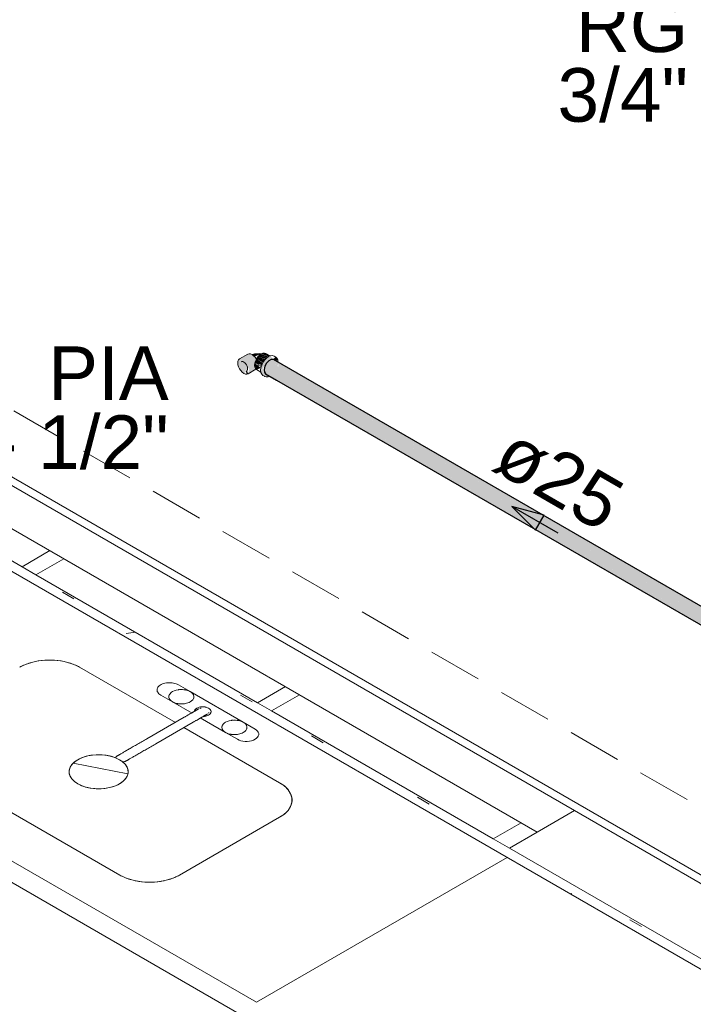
# Model space of a CAD drawing. Header units: millimetres. Extents: x 567 to 934, y -1 to 364.
# Tile 660 of 1056: x 799.06 to 801.57, y 65.83 to 69.51. Entities that reach past the tile are written whole.
import ezdxf

# ---------------------------------------------------------------- set-up
doc = ezdxf.new("R2010")
doc.units = ezdxf.units.MM
doc.header["$MEASUREMENT"] = 0
doc.linetypes.add('JIS_02_2.0', pattern=[0.3, 0.2, -0.1])
doc.linetypes.add('NULL', pattern=[0])
for name, color, linetype, lineweight in [('A-ANNO-SYMB', 7, 'Continuous', 9), ('A-GLAZ', 7, 'Continuous', 13), ('A-GLAZ-SILL', 7, 'Continuous', 13), ('A-WALL', 7, 'Continuous', 25), ('AF-Condutos', 140, 'Continuous', 25), ('AF-Peça de utilização', 152, 'Continuous', 18), ('AF-Sentido conduto', 140, 'Continuous', 30), ('AF-Textos conduto', 7, 'Continuous', 9), ('Cuba', 7, 'Continuous', 13), ('DI-Área do detalhe', 10, 'JIS_02_2.0', 0), ('Peças hidrossanitárias', 7, 'Continuous', 13), ('Textos', 7, 'Continuous', 9)]:
    doc.layers.add(name, color=color, linetype=linetype, lineweight=lineweight)
doc.styles.add('Arial', font='arial.ttf')

msp = doc.modelspace()

# ---------------------------------------------------------------- hatches: boundary and pattern name
at = {"layer": 'AF-Condutos', "linetype": 'Continuous'}
for points in [[(799.9807, 68.2236), (799.9747, 68.2124), (801.9465, 67.0739)], [(799.9889, 68.2325), (799.9807, 68.2236), (801.9526, 67.0851)], [(801.9472, 67.0882), (799.9807, 68.2236), (801.94, 67.0777)], [(800.0062, 68.2383), (799.9889, 68.2325), (800.0219, 68.2135), (800.0242, 68.2225), (801.9698, 67.0993)], [(801.9539, 67.0981), (799.9889, 68.2325), (801.9464, 67.0887)], [(801.966, 67.1067), (800.0062, 68.2383), (801.961, 67.1044)], [(801.9611, 67.1043), (800.023, 68.2232), (801.954, 67.098)], [(801.9608, 67.0941), (800.0242, 68.2225), (800.0255, 68.2114)], [(799.9773, 68.1847), (801.9492, 67.0462), (800.0319, 68.1569), (801.9447, 67.0526), (800.0651, 68.1466), (801.9438, 67.0624), (799.9747, 68.2124), (799.9728, 68.1911)], [(801.9361, 67.0669), (801.941, 67.0771), (799.9747, 68.2124)], [(801.9357, 67.054), (801.9361, 67.0576), (800.0319, 68.1569)], [(801.935, 67.0583), (801.937, 67.0663), (800.0651, 68.1466)]]:
    msp.add_hatch(color=151, dxfattribs=at).paths.add_polyline_path(points)
at = {"layer": 'AF-Peça de utilização', "linetype": 'Continuous'}
for points in [[(799.9164, 68.2014), (799.9119, 68.1845), (799.9408, 68.2025), (799.9487, 68.2108), (799.9465, 68.232), (799.9327, 68.2521), (799.9155, 68.2594), (799.8762, 68.2368), (799.8739, 68.2182), (799.8845, 68.1962), (799.9017, 68.1836), (799.8994, 68.1947), (799.9093, 68.2004), (799.9079, 68.2134)], [(799.9616, 68.259), (799.9279, 68.2565), (799.9358, 68.2489)], [(799.9839, 68.2453), (799.9878, 68.2482), (799.9608, 68.2586), (799.9545, 68.254)], [(799.9672, 68.2613), (799.9616, 68.259), (799.9889, 68.2488)], [(799.9934, 68.2506), (799.9782, 68.2603), (799.9672, 68.2613), (799.9889, 68.2488)], [(799.9438, 68.1999), (799.9597, 68.2068), (799.9371, 68.2238), (799.9362, 68.216)], [(799.9371, 68.2238), (799.963, 68.2173), (799.9666, 68.2249), (799.9441, 68.2399)], [(799.9724, 68.2339), (799.9485, 68.2477), (799.9434, 68.2403), (799.9673, 68.2265)], [(799.9781, 68.2403), (799.9545, 68.254), (799.9485, 68.2477)], [(799.9764, 68.2397), (799.9485, 68.2477), (799.9722, 68.2341)], [(799.9823, 68.2448), (799.9545, 68.254), (799.9775, 68.2407)], [(799.9864, 68.1738), (799.992, 68.1762), (799.9789, 68.1838), (799.9656, 68.2034), (799.9833, 68.2293), (800.0048, 68.2382), (799.9958, 68.2517), (799.9734, 68.2354), (799.9627, 68.2167), (799.9587, 68.1974), (799.9673, 68.1784)], [(800.0225, 68.2363), (800.0149, 68.2471), (800.0054, 68.2387), (800.0161, 68.2325)], [(799.9078, 68.1971), (799.9028, 68.1944), (799.9072, 68.1831), (799.9119, 68.1845)], [(799.9513, 68.2156), (799.9598, 68.2107), (799.9624, 68.2161)]]:
    msp.add_hatch(color=161, dxfattribs=at).paths.add_polyline_path(points)

# ---------------------------------------------------------------- linework, layer by layer
at = {"layer": 'A-ANNO-SYMB', "color": 8, "linetype": 'Continuous', "lineweight": 5}
msp.add_line((802.2767, 65.9248), (796.4075, 69.3134), dxfattribs=at)
at = {"layer": 'A-GLAZ', "color": 8, "lineweight": 5}
for p, q in [((801.1296, 66.5547), (797.5442, 68.6247)), ((797.4057, 68.5447), (800.991, 66.4747)), ((799.1724, 67.5247), (799.0684, 67.4647)), ((799.1204, 67.4347), (799.2243, 67.4947)), ((799.0684, 67.4647), (799.1204, 67.4347)), ((800.0514, 67.0172), (799.9475, 66.9572)), ((799.9994, 66.9272), (800.1033, 66.9872)), ((799.9475, 66.9572), (799.9994, 66.9272)), ((800.991, 66.4747), (801.1296, 66.5547)), ((800.8265, 66.4497), (800.9304, 66.5097)), ((800.991, 66.4747), (800.8871, 66.4147)), ((800.8871, 66.4147), (800.8265, 66.4497))]:
    msp.add_line(p, q, dxfattribs=at)
at = {"layer": 'A-GLAZ-SILL', "color": 8, "lineweight": 5}
for p, q in [((799.0684, 67.4647), (798.2414, 67.9422)), ((799.9475, 66.9572), (799.1204, 67.4347)), ((800.8265, 66.4497), (799.9994, 66.9272))]:
    msp.add_line(p, q, dxfattribs=at)
at = {"layer": 'A-WALL', "color": 8, "lineweight": 5}
for p, q in [((802.7637, 65.6113), (801.1296, 66.5547)), ((800.8871, 66.4147), (801.9864, 65.7801))]:
    msp.add_line(p, q, dxfattribs=at)
at = {"layer": 'AF-Condutos'}
for p, q in [((799.9807, 68.2236), (799.9747, 68.2124)), ((799.9889, 68.2325), (799.9807, 68.2236)), ((799.9979, 68.2377), (799.9889, 68.2325)), ((800.0062, 68.2383), (799.9979, 68.2377)), ((801.966, 67.1067), (800.0062, 68.2383)), ((799.9747, 68.2124), (799.9719, 68.2009)), ((799.9719, 68.2009), (799.9728, 68.1911)), ((799.9728, 68.1911), (799.9773, 68.1847)), ((799.9773, 68.1847), (799.992, 68.1762)), ((799.992, 68.1762), (799.9948, 68.1746)), ((799.9948, 68.1746), (800.0181, 68.1611)), ((800.0181, 68.1611), (801.9492, 67.0462))]:
    msp.add_line(p, q, dxfattribs=at)
at = {"layer": 'AF-Peça de utilização'}
for p, q in [((799.9108, 68.258), (799.8798, 68.2401)), ((799.9155, 68.2594), (799.9108, 68.258)), ((799.9209, 68.2589), (799.9155, 68.2594)), ((799.9268, 68.2564), (799.9209, 68.2589)), ((799.9272, 68.2562), (799.9268, 68.2564)), ((799.9327, 68.2521), (799.9272, 68.2562)), ((799.9279, 68.2565), (799.9273, 68.2562)), ((799.9355, 68.2587), (799.9279, 68.2565)), ((799.944, 68.2594), (799.9355, 68.2587)), ((799.9539, 68.2599), (799.944, 68.2594)), ((799.9613, 68.259), (799.9539, 68.2599)), ((799.9608, 68.2586), (799.9545, 68.254)), ((799.9616, 68.259), (799.9608, 68.2586)), ((799.9616, 68.259), (799.9613, 68.259)), ((799.9672, 68.2613), (799.9616, 68.259)), ((799.9731, 68.2619), (799.9672, 68.2613)), ((799.9782, 68.2603), (799.9731, 68.2619)), ((799.9943, 68.251), (799.9782, 68.2603)), ((799.8739, 68.2318), (799.8731, 68.2254)), ((799.8731, 68.2254), (799.8739, 68.2182)), ((799.8762, 68.2368), (799.8739, 68.2318)), ((799.8798, 68.2401), (799.8762, 68.2368)), ((799.886, 68.2294), (799.8889, 68.2303)), ((799.8889, 68.2303), (799.8922, 68.23)), ((799.8922, 68.23), (799.8958, 68.2284)), ((799.8958, 68.2284), (799.8994, 68.2258)), ((799.8994, 68.2258), (799.9028, 68.2223)), ((799.9028, 68.2223), (799.9057, 68.218)), ((799.9382, 68.2463), (799.9327, 68.2521)), ((799.9371, 68.2238), (799.9362, 68.216)), ((799.9395, 68.2321), (799.9371, 68.2238)), ((799.9429, 68.2395), (799.9382, 68.2463)), ((799.943, 68.2393), (799.9395, 68.2321)), ((799.943, 68.2393), (799.9429, 68.2395)), ((799.9434, 68.2403), (799.943, 68.2393)), ((799.9485, 68.2477), (799.9434, 68.2403)), ((799.9487, 68.2243), (799.9465, 68.232)), ((799.9545, 68.254), (799.9485, 68.2477)), ((799.9495, 68.2171), (799.9487, 68.2243)), ((799.9673, 68.2265), (799.9627, 68.2167)), ((799.9734, 68.2354), (799.9673, 68.2265)), ((799.9805, 68.2429), (799.9734, 68.2354)), ((799.9882, 68.2484), (799.9805, 68.2429)), ((799.9943, 68.251), (799.9882, 68.2484)), ((799.9958, 68.2517), (799.9943, 68.251)), ((800.0029, 68.2524), (799.9958, 68.2517)), ((800.009, 68.2505), (800.0029, 68.2524)), ((800.0149, 68.2471), (800.009, 68.2505)), ((800.0195, 68.2428), (800.0149, 68.2471)), ((800.0225, 68.2363), (800.0195, 68.2428)), ((800.0235, 68.2283), (800.0225, 68.2363)), ((799.8739, 68.2182), (799.8762, 68.2106)), ((799.8762, 68.2106), (799.8798, 68.2031)), ((799.8798, 68.2031), (799.8845, 68.1962)), ((799.8845, 68.1962), (799.89, 68.1904)), ((799.89, 68.1904), (799.8958, 68.1861)), ((799.8958, 68.1861), (799.9017, 68.1836)), ((799.9017, 68.1836), (799.9072, 68.1831)), ((799.9057, 68.218), (799.9079, 68.2134)), ((799.9079, 68.1973), (799.9057, 68.1953)), ((799.9072, 68.1831), (799.9119, 68.1845)), ((799.9079, 68.2134), (799.9093, 68.2087)), ((799.9093, 68.2004), (799.9079, 68.1973)), ((799.9093, 68.2087), (799.9098, 68.2043)), ((799.9098, 68.2043), (799.9093, 68.2004)), ((799.9119, 68.1845), (799.9407, 68.2012)), ((799.9362, 68.216), (799.9371, 68.2091)), ((799.9371, 68.2091), (799.9395, 68.2037)), ((799.9395, 68.2037), (799.9417, 68.2017)), ((799.9407, 68.2012), (799.9417, 68.2017)), ((799.9417, 68.2017), (799.9419, 68.2015)), ((799.9419, 68.2015), (799.9434, 68.2001)), ((799.9434, 68.2001), (799.9595, 68.1908)), ((799.9465, 68.2058), (799.9487, 68.2108)), ((799.9487, 68.2108), (799.9495, 68.2171)), ((799.9597, 68.2068), (799.9587, 68.1974)), ((799.9587, 68.1974), (799.9595, 68.1908)), ((799.9595, 68.1908), (799.9597, 68.1892)), ((799.9627, 68.2167), (799.9597, 68.2068)), ((799.9597, 68.1892), (799.9627, 68.1827)), ((799.9627, 68.1827), (799.9673, 68.1784)), ((799.9673, 68.1784), (799.9732, 68.175)), ((799.9732, 68.175), (799.9744, 68.1746)), ((799.9744, 68.1746), (799.9793, 68.1731)), ((799.9793, 68.1731), (799.9851, 68.1737)), ((799.9851, 68.1737), (799.9864, 68.1738)), ((799.9864, 68.1738), (799.992, 68.1762))]:
    msp.add_line(p, q, dxfattribs=at)
at = {"layer": 'AF-Sentido conduto'}
for p, q in [((800.8958, 67.6897), (800.9841, 67.6013)), ((801.0165, 67.6574), (800.8958, 67.6897)), ((800.9841, 67.6013), (801.0165, 67.6574))]:
    msp.add_line(p, q, dxfattribs=at)
msp.add_lwpolyline([(801.069, 67.5897), (800.8958, 67.6897)], dxfattribs=at)
at = {"layer": 'Cuba', "color": 8, "lineweight": 5}
for points in [[(799.1047, 67.1079), (799.0992, 67.1063), (799.0938, 67.1047), (799.0885, 67.1029), (799.0834, 67.1009), (799.0784, 67.0989), (799.0735, 67.0968), (799.0688, 67.0945), (799.0642, 67.0922), (799.0598, 67.0897)], [(799.2256, 67.111), (799.2139, 67.1131), (799.202, 67.1148), (799.1899, 67.1158), (799.1777, 67.1164), (799.1654, 67.1164), (799.1532, 67.1158), (799.1411, 67.1148), (799.1292, 67.1131), (799.1176, 67.111)], [(799.2833, 67.0897), (799.2789, 67.0922), (799.2744, 67.0945), (799.2696, 67.0968), (799.2648, 67.0989), (799.2597, 67.1009), (799.2546, 67.1029), (799.2493, 67.1047), (799.2439, 67.1063), (799.2384, 67.1079)], [(799.4183, 66.7515), (799.4027, 66.7569), (799.3857, 66.7607), (799.3679, 66.7629), (799.3497, 66.7633), (799.3316, 66.762), (799.3142, 66.759), (799.2978, 66.7544), (799.283, 66.7483), (799.2701, 66.7409), (799.2595, 66.7323), (799.2515, 66.7229), (799.2464, 66.7128), (799.2441, 66.7024), (799.2448, 66.6919), (799.2486, 66.6816), (799.2552, 66.6718), (799.2645, 66.6628), (799.2763, 66.6547)], [(799.4322, 66.7447), (799.4175, 66.7519), (799.4008, 66.7574), (799.3828, 66.7612), (799.3638, 66.7631), (799.3446, 66.7631), (799.3257, 66.7612), (799.3076, 66.7574), (799.291, 66.7519), (799.2763, 66.7447), (799.2639, 66.7362), (799.2543, 66.7266), (799.2478, 66.7162), (799.2444, 66.7053), (799.2444, 66.6942), (799.2478, 66.6833), (799.2543, 66.6728), (799.2639, 66.6632), (799.2763, 66.6547)], [(799.2763, 66.6547), (799.291, 66.6476), (799.3076, 66.6421), (799.3257, 66.6383), (799.3446, 66.6363), (799.3638, 66.6363), (799.3828, 66.6383), (799.4008, 66.6421), (799.4175, 66.6476), (799.4322, 66.6547), (799.4445, 66.6632), (799.4541, 66.6728), (799.4607, 66.6833), (799.464, 66.6942), (799.464, 66.7053), (799.4607, 66.7162), (799.4541, 66.7266), (799.4445, 66.7362), (799.4322, 66.7447)], [(799.2763, 66.6547), (799.2902, 66.6479), (799.3058, 66.6426), (799.3228, 66.6387), (799.3406, 66.6366), (799.3588, 66.6361), (799.3769, 66.6374), (799.3943, 66.6404), (799.4107, 66.6451), (799.4255, 66.6512), (799.4384, 66.6586), (799.4489, 66.6672), (799.4569, 66.6766), (799.4621, 66.6867), (799.4644, 66.6971), (799.4636, 66.7076), (799.4599, 66.7179), (799.4532, 66.7277), (799.4439, 66.7367)], [(800.0612, 66.6329), (800.0585, 66.6361), (800.0556, 66.6392), (800.0525, 66.6422), (800.0492, 66.6452), (800.0456, 66.6481), (800.0419, 66.6509), (800.038, 66.6536), (800.034, 66.6563), (800.0297, 66.6588)], [(800.0665, 66.5631), (800.0703, 66.5698), (800.0731, 66.5767), (800.075, 66.5837), (800.0759, 66.5907), (800.0759, 66.5978), (800.075, 66.6048), (800.0731, 66.6118), (800.0703, 66.6187), (800.0665, 66.6254)], [(800.0297, 66.5297), (800.034, 66.5323), (800.038, 66.5349), (800.0419, 66.5376), (800.0456, 66.5405), (800.0492, 66.5434), (800.0525, 66.5463), (800.0556, 66.5494), (800.0585, 66.5525), (800.0612, 66.5557)], [(799.433, 66.3143), (799.4374, 66.3118), (799.442, 66.3095), (799.4467, 66.3072), (799.4516, 66.3051), (799.4566, 66.3031), (799.4617, 66.3011), (799.467, 66.2993), (799.4724, 66.2977), (799.4779, 66.2961)], [(799.6116, 66.2961), (799.6171, 66.2977), (799.6225, 66.2993), (799.6278, 66.3011), (799.6329, 66.3031), (799.638, 66.3051), (799.6428, 66.3072), (799.6476, 66.3095), (799.6521, 66.3118), (799.6565, 66.3143)], [(799.4908, 66.293), (799.5024, 66.2909), (799.5143, 66.2892), (799.5264, 66.2882), (799.5386, 66.2876), (799.5509, 66.2876), (799.5631, 66.2882), (799.5752, 66.2892), (799.5871, 66.2909), (799.5987, 66.293)]]:
    msp.add_lwpolyline(points, dxfattribs=at)
at = {"layer": 'DI-Área do detalhe'}
msp.add_lwpolyline([(799.1077, 63.5005), (792.2786, 67.4433), (796.1804, 69.696), (803.0095, 65.7532), (799.1077, 63.5005)], dxfattribs=at)
at = {"layer": 'Peças hidrossanitárias', "color": 8, "lineweight": 5}
for p, q in [((801.9517, 65.7601), (797.5875, 68.2797)), ((796.5829, 67.6997), (801.0516, 65.1197)), ((799.2833, 67.0897), (799.6405, 66.8836)), ((799.9431, 65.8397), (797.8647, 67.0397)), ((799.696, 66.9986), (799.652, 67.024)), ((799.586, 66.9859), (799.63, 66.9605)), ((799.8939, 66.8843), (799.696, 66.9986)), ((799.63, 66.9605), (799.7031, 66.9183)), ((799.674, 66.9034), (799.5344, 66.8228)), ((799.7328, 66.9012), (799.8279, 66.8462)), ((799.5674, 66.8038), (799.707, 66.8843)), ((799.6726, 66.865), (800.0297, 66.6588)), ((799.9379, 66.8589), (799.8939, 66.8843)), ((799.8279, 66.8462), (799.8719, 66.8208)), ((799.433, 66.3143), (798.6866, 66.7452)), ((800.0297, 66.5297), (799.6565, 66.3143)), ((800.8784, 66.3797), (799.9431, 65.8397))]:
    msp.add_line(p, q, dxfattribs=at)
at = {"layer": 'Peças hidrossanitárias', "color": 8, "linetype": 'Continuous', "lineweight": 5}
for p, q in [((799.2624, 67.3443), (799.2189, 67.3695)), ((799.4568, 67.2151), (799.4915, 67.2205)), ((799.9275, 66.9603), (799.884, 66.9855)), ((800.1915, 66.8079), (800.1479, 66.8331)), ((799.2587, 66.7314), (799.4627, 66.6921)), ((800.5874, 66.5793), (800.5439, 66.6045)), ((801.1133, 66.2442), (801.1196, 66.2451)), ((801.3793, 66.1221), (801.3358, 66.1473))]:
    msp.add_line(p, q, dxfattribs=at)
at = {"layer": 'Peças hidrossanitárias', "color": 8, "lineweight": 5}
for points in [[(799.2833, 67.0897), (799.2732, 67.0951), (799.2622, 67.1), (799.2506, 67.1042), (799.2384, 67.1079), (799.2256, 67.111), (799.2125, 67.1134), (799.199, 67.1151), (799.1853, 67.1161), (799.1716, 67.1165), (799.1578, 67.1161), (799.1441, 67.1151), (799.1306, 67.1134), (799.1175, 67.111), (799.1048, 67.1079), (799.0925, 67.1042), (799.0809, 67.1), (799.0699, 67.0951), (799.0598, 67.0897)], [(799.652, 67.024), (799.6479, 67.0261), (799.6435, 67.0279), (799.6387, 67.0294), (799.6337, 67.0306), (799.6284, 67.0314), (799.623, 67.0318), (799.6176, 67.0319), (799.6122, 67.0316), (799.6069, 67.031), (799.6017, 67.03), (799.5968, 67.0287), (799.5922, 67.0271), (799.588, 67.0251), (799.5841, 67.0229), (799.5807, 67.0204), (799.5779, 67.0178), (799.5756, 67.0149), (799.5739, 67.012), (799.5728, 67.0089), (799.5723, 67.0058), (799.5725, 67.0026), (799.5733, 66.9995), (799.5747, 66.9965), (799.5767, 66.9936), (799.5793, 66.9908), (799.5824, 66.9883), (799.586, 66.9859)], [(799.63, 66.9986), (799.6264, 66.9963), (799.6233, 66.9937), (799.6207, 66.991), (799.6187, 66.9881), (799.6173, 66.985), (799.6165, 66.9819), (799.6163, 66.9788), (799.6168, 66.9757), (799.6179, 66.9726), (799.6196, 66.9696), (799.6219, 66.9668), (799.6247, 66.9641), (799.6281, 66.9617), (799.6319, 66.9595), (799.6362, 66.9575), (799.6408, 66.9559), (799.6457, 66.9545), (799.6509, 66.9536), (799.6562, 66.9529), (799.6616, 66.9527), (799.667, 66.9527), (799.6724, 66.9532), (799.6776, 66.954), (799.6827, 66.9552), (799.6875, 66.9567), (799.6919, 66.9584), (799.696, 66.9605)], [(799.6179, 66.9866), (799.6177, 66.9862), (799.6176, 66.9858), (799.6174, 66.9855), (799.6173, 66.9851), (799.6172, 66.9847), (799.617, 66.9844), (799.6169, 66.984), (799.6168, 66.9836), (799.6167, 66.9832)], [(799.6172, 66.9744), (799.6174, 66.9738), (799.6176, 66.9733), (799.6178, 66.9727), (799.6181, 66.9722), (799.6184, 66.9717), (799.6187, 66.9711), (799.619, 66.9706), (799.6193, 66.97), (799.6197, 66.9695)], [(799.696, 66.9605), (799.7012, 66.9641), (799.7053, 66.9682), (799.708, 66.9726), (799.7095, 66.9772), (799.7095, 66.9819), (799.708, 66.9866), (799.7053, 66.991), (799.7012, 66.995), (799.696, 66.9986), (799.6897, 67.0017), (799.6827, 67.004), (799.675, 67.0056), (799.667, 67.0064), (799.6589, 67.0064), (799.6509, 67.0056), (799.6432, 67.004), (799.6362, 67.0017), (799.63, 66.9986)], [(799.6566, 67.0063), (799.656, 67.0062), (799.6553, 67.0062), (799.6547, 67.0061), (799.6541, 67.006), (799.6534, 67.006), (799.6528, 67.0059), (799.6522, 67.0058), (799.6515, 67.0057), (799.6509, 67.0056)], [(799.6804, 67.0046), (799.6795, 67.0048), (799.6786, 67.005), (799.6776, 67.0052), (799.6767, 67.0053), (799.6758, 67.0055), (799.6748, 67.0056), (799.6739, 67.0058), (799.6729, 67.0059), (799.6719, 67.006)], [(799.696, 66.9986), (799.6956, 66.9988), (799.6952, 66.999), (799.6949, 66.9992), (799.6945, 66.9994), (799.6941, 66.9996), (799.6937, 66.9998), (799.6934, 67), (799.693, 67.0002), (799.6926, 67.0004)], [(799.699, 66.9967), (799.6987, 66.9969), (799.6984, 66.9971), (799.698, 66.9973), (799.6977, 66.9976), (799.6974, 66.9978), (799.697, 66.998), (799.6967, 66.9982), (799.6963, 66.9984), (799.696, 66.9986)], [(799.7088, 66.9848), (799.7086, 66.9853), (799.7083, 66.9859), (799.7081, 66.9864), (799.7078, 66.987), (799.7076, 66.9875), (799.7073, 66.9881), (799.7069, 66.9886), (799.7066, 66.9891), (799.7062, 66.9896)], [(799.708, 66.9726), (799.7082, 66.973), (799.7084, 66.9733), (799.7085, 66.9737), (799.7086, 66.9741), (799.7088, 66.9744), (799.7089, 66.9748), (799.709, 66.9752), (799.7091, 66.9756), (799.7092, 66.9759)], [(799.6269, 66.9625), (799.6272, 66.9623), (799.6276, 66.962), (799.6279, 66.9618), (799.6282, 66.9616), (799.6286, 66.9614), (799.6289, 66.9612), (799.6293, 66.961), (799.6296, 66.9607), (799.63, 66.9605)], [(799.63, 66.9605), (799.6303, 66.9603), (799.6307, 66.9601), (799.6311, 66.9599), (799.6314, 66.9597), (799.6318, 66.9595), (799.6322, 66.9593), (799.6326, 66.9591), (799.633, 66.9589), (799.6334, 66.9588)], [(799.6455, 66.9546), (799.6464, 66.9544), (799.6474, 66.9542), (799.6483, 66.954), (799.6492, 66.9538), (799.6502, 66.9537), (799.6511, 66.9535), (799.6521, 66.9534), (799.653, 66.9533), (799.654, 66.9531)], [(799.6693, 66.9529), (799.6699, 66.9529), (799.6706, 66.953), (799.6712, 66.9531), (799.6719, 66.9531), (799.6725, 66.9532), (799.6731, 66.9533), (799.6738, 66.9534), (799.6744, 66.9535), (799.675, 66.9536)], [(799.7262, 66.9335), (799.7262, 66.9335), (799.726, 66.9334), (799.7258, 66.9333), (799.7255, 66.9332), (799.7252, 66.9329), (799.7247, 66.9327), (799.7242, 66.9324), (799.7236, 66.932), (799.7229, 66.9316), (799.7221, 66.9312), (799.7212, 66.9307), (799.7203, 66.9301), (799.7193, 66.9296), (799.7182, 66.9289), (799.7171, 66.9283), (799.7159, 66.9276), (799.7146, 66.9268), (799.7132, 66.9261), (799.7118, 66.9252), (799.7104, 66.9244), (799.7088, 66.9235), (799.7073, 66.9226), (799.7056, 66.9217), (799.7039, 66.9207), (799.7022, 66.9197), (799.7004, 66.9187), (799.6986, 66.9176), (799.6967, 66.9165), (799.6948, 66.9154), (799.6929, 66.9143), (799.6909, 66.9132), (799.6889, 66.912), (799.6869, 66.9109), (799.6849, 66.9097), (799.6828, 66.9085), (799.6808, 66.9073), (799.6787, 66.9061), (799.6766, 66.9049), (799.6745, 66.9037), (799.674, 66.9034)], [(799.7207, 66.9367), (799.7189, 66.9356), (799.7173, 66.9344), (799.7159, 66.9331), (799.7146, 66.9318), (799.7136, 66.9304), (799.7128, 66.9289), (799.7122, 66.9274), (799.7118, 66.9259), (799.7116, 66.9244)], [(799.7647, 66.9113), (799.7682, 66.9137), (799.7709, 66.9164), (799.7728, 66.9194), (799.7737, 66.9225), (799.7737, 66.9256), (799.7728, 66.9287), (799.7709, 66.9316), (799.7682, 66.9343), (799.7647, 66.9367), (799.7605, 66.9387), (799.7559, 66.9403), (799.7508, 66.9414), (799.7454, 66.9419), (799.74, 66.9419), (799.7347, 66.9414), (799.7296, 66.9403), (799.7249, 66.9387), (799.7207, 66.9367)], [(799.7279, 66.9344), (799.7275, 66.9342), (799.7271, 66.934), (799.7268, 66.9338), (799.7264, 66.9336), (799.726, 66.9334), (799.7257, 66.9332), (799.7253, 66.933), (799.725, 66.9328), (799.7247, 66.9326)], [(799.7367, 66.937), (799.7362, 66.937), (799.7357, 66.9369), (799.7353, 66.9368), (799.7348, 66.9367), (799.7343, 66.9366), (799.7339, 66.9365), (799.7334, 66.9364), (799.733, 66.9363), (799.7325, 66.9361)], [(799.7385, 66.9418), (799.7381, 66.9418), (799.7376, 66.9417), (799.7372, 66.9417), (799.7368, 66.9416), (799.7363, 66.9416), (799.7359, 66.9415), (799.7355, 66.9415), (799.7351, 66.9414), (799.7347, 66.9414)], [(799.7543, 66.9407), (799.7538, 66.9408), (799.7532, 66.9409), (799.7526, 66.941), (799.7521, 66.9411), (799.7515, 66.9413), (799.7509, 66.9413), (799.7503, 66.9414), (799.7497, 66.9415), (799.7491, 66.9416)], [(799.7667, 66.9354), (799.7663, 66.9357), (799.7659, 66.936), (799.7654, 66.9363), (799.7649, 66.9366), (799.7645, 66.9369), (799.764, 66.9371), (799.7635, 66.9374), (799.763, 66.9376), (799.7624, 66.9379)], [(799.707, 66.8843), (799.7091, 66.8855), (799.7111, 66.8867), (799.7132, 66.8879), (799.7153, 66.8891), (799.7173, 66.8903), (799.7194, 66.8915), (799.7214, 66.8927), (799.7234, 66.8938), (799.7254, 66.895), (799.7273, 66.8961), (799.7292, 66.8972), (799.7311, 66.8983), (799.7329, 66.8993), (799.7347, 66.9004), (799.7365, 66.9014), (799.7382, 66.9023), (799.7398, 66.9033), (799.7414, 66.9042), (799.743, 66.9051), (799.7444, 66.906), (799.7459, 66.9068), (799.7472, 66.9076), (799.7485, 66.9083), (799.7498, 66.909), (799.7509, 66.9097), (799.752, 66.9103), (799.753, 66.9109), (799.754, 66.9115), (799.7549, 66.912), (799.7557, 66.9124), (799.7564, 66.9129), (799.757, 66.9132), (799.7576, 66.9136), (799.758, 66.9138), (799.7584, 66.9141), (799.7588, 66.9142), (799.759, 66.9144), (799.7591, 66.9145), (799.7592, 66.9145), (799.7592, 66.9145)], [(799.7127, 66.9287), (799.7125, 66.9284), (799.7124, 66.9282), (799.7123, 66.9279), (799.7123, 66.9277), (799.7122, 66.9274), (799.7121, 66.9272), (799.712, 66.927), (799.7119, 66.9267), (799.7119, 66.9265)], [(799.7438, 66.9061), (799.7464, 66.9062), (799.749, 66.9064), (799.7515, 66.9068), (799.7539, 66.9073), (799.7563, 66.9079), (799.7586, 66.9086), (799.7608, 66.9094), (799.7628, 66.9103), (799.7647, 66.9113)], [(799.7469, 66.9062), (799.7474, 66.9063), (799.7478, 66.9063), (799.7482, 66.9063), (799.7486, 66.9064), (799.7491, 66.9064), (799.7495, 66.9065), (799.7499, 66.9065), (799.7503, 66.9066), (799.7508, 66.9067)], [(799.7575, 66.9136), (799.7579, 66.9138), (799.7583, 66.914), (799.7587, 66.9142), (799.759, 66.9144), (799.7594, 66.9146), (799.7597, 66.9148), (799.7601, 66.915), (799.7604, 66.9152), (799.7607, 66.9155)], [(799.7637, 66.9181), (799.7639, 66.9184), (799.7641, 66.9187), (799.7643, 66.9189), (799.7645, 66.9192), (799.7647, 66.9195), (799.7648, 66.9197), (799.765, 66.92), (799.7651, 66.9203), (799.7652, 66.9205)], [(799.7728, 66.9287), (799.7726, 66.9289), (799.7725, 66.9291), (799.7724, 66.9294), (799.7723, 66.9296), (799.7721, 66.9298), (799.772, 66.9301), (799.7719, 66.9303), (799.7717, 66.9305), (799.7716, 66.9307)], [(799.7728, 66.9194), (799.7729, 66.9196), (799.773, 66.9199), (799.7731, 66.9201), (799.7732, 66.9203), (799.7732, 66.9206), (799.7733, 66.9208), (799.7734, 66.9211), (799.7735, 66.9213), (799.7735, 66.9216)], [(799.8279, 66.8843), (799.8243, 66.882), (799.8212, 66.8794), (799.8186, 66.8767), (799.8166, 66.8738), (799.8152, 66.8707), (799.8145, 66.8676), (799.8143, 66.8645), (799.8148, 66.8614), (799.8159, 66.8583), (799.8176, 66.8553), (799.8199, 66.8525), (799.8227, 66.8498), (799.8261, 66.8474), (799.8299, 66.8452), (799.8342, 66.8432), (799.8388, 66.8416), (799.8437, 66.8402), (799.8489, 66.8393), (799.8542, 66.8386), (799.8596, 66.8384), (799.865, 66.8384), (799.8704, 66.8389), (799.8756, 66.8397), (799.8807, 66.8409), (799.8854, 66.8424), (799.8899, 66.8441), (799.8939, 66.8462)], [(799.8159, 66.8723), (799.8157, 66.8719), (799.8155, 66.8715), (799.8154, 66.8712), (799.8153, 66.8708), (799.8151, 66.8704), (799.815, 66.8701), (799.8149, 66.8697), (799.8148, 66.8693), (799.8147, 66.8689)], [(799.8151, 66.8601), (799.8153, 66.8595), (799.8156, 66.859), (799.8158, 66.8584), (799.8161, 66.8579), (799.8163, 66.8574), (799.8166, 66.8568), (799.817, 66.8563), (799.8173, 66.8557), (799.8177, 66.8552)], [(799.8939, 66.8462), (799.8992, 66.8498), (799.9032, 66.8539), (799.906, 66.8583), (799.9074, 66.8629), (799.9074, 66.8676), (799.906, 66.8723), (799.9032, 66.8767), (799.8992, 66.8807), (799.8939, 66.8843), (799.8877, 66.8874), (799.8807, 66.8897), (799.873, 66.8913), (799.865, 66.8921), (799.8569, 66.8921), (799.8489, 66.8913), (799.8412, 66.8897), (799.8342, 66.8874), (799.8279, 66.8843)], [(799.8546, 66.892), (799.854, 66.8919), (799.8533, 66.8919), (799.8527, 66.8918), (799.852, 66.8917), (799.8514, 66.8917), (799.8508, 66.8916), (799.8501, 66.8915), (799.8495, 66.8914), (799.8489, 66.8913)], [(799.8784, 66.8903), (799.8775, 66.8905), (799.8765, 66.8907), (799.8756, 66.8909), (799.8747, 66.891), (799.8737, 66.8912), (799.8728, 66.8913), (799.8718, 66.8915), (799.8709, 66.8916), (799.8699, 66.8917)], [(799.8939, 66.8843), (799.8936, 66.8845), (799.8932, 66.8847), (799.8928, 66.8849), (799.8925, 66.8851), (799.8921, 66.8853), (799.8917, 66.8855), (799.8913, 66.8857), (799.8909, 66.8859), (799.8905, 66.8861)], [(799.897, 66.8824), (799.8967, 66.8826), (799.8964, 66.8828), (799.896, 66.883), (799.8957, 66.8833), (799.8953, 66.8835), (799.895, 66.8837), (799.8946, 66.8839), (799.8943, 66.8841), (799.8939, 66.8843)], [(799.9067, 66.8705), (799.9065, 66.871), (799.9063, 66.8716), (799.9061, 66.8721), (799.9058, 66.8727), (799.9055, 66.8732), (799.9052, 66.8738), (799.9049, 66.8743), (799.9046, 66.8748), (799.9042, 66.8753)], [(799.906, 66.8583), (799.9062, 66.8587), (799.9063, 66.859), (799.9065, 66.8594), (799.9066, 66.8598), (799.9067, 66.8601), (799.9069, 66.8605), (799.907, 66.8609), (799.9071, 66.8613), (799.9072, 66.8616)], [(799.8249, 66.8482), (799.8252, 66.848), (799.8255, 66.8477), (799.8259, 66.8475), (799.8262, 66.8473), (799.8265, 66.8471), (799.8269, 66.8469), (799.8272, 66.8467), (799.8276, 66.8464), (799.8279, 66.8462)], [(799.8279, 66.8462), (799.8283, 66.846), (799.8287, 66.8458), (799.829, 66.8456), (799.8294, 66.8454), (799.8298, 66.8452), (799.8302, 66.845), (799.8306, 66.8448), (799.8309, 66.8446), (799.8313, 66.8445)], [(799.8435, 66.8403), (799.8444, 66.8401), (799.8453, 66.8399), (799.8463, 66.8397), (799.8472, 66.8395), (799.8481, 66.8394), (799.8491, 66.8392), (799.85, 66.8391), (799.851, 66.839), (799.852, 66.8388)], [(799.8673, 66.8386), (799.8679, 66.8386), (799.8686, 66.8387), (799.8692, 66.8388), (799.8698, 66.8388), (799.8705, 66.8389), (799.8711, 66.839), (799.8718, 66.8391), (799.8724, 66.8392), (799.873, 66.8393)], [(799.8719, 66.8208), (799.8782, 66.8178), (799.8852, 66.8155), (799.8929, 66.8139), (799.9009, 66.813), (799.909, 66.813), (799.917, 66.8139), (799.9247, 66.8155), (799.9317, 66.8178), (799.9379, 66.8208), (799.9432, 66.8244), (799.9472, 66.8285), (799.95, 66.8329), (799.9514, 66.8375), (799.9514, 66.8422), (799.95, 66.8469), (799.9472, 66.8513), (799.9432, 66.8553), (799.9379, 66.8589)], [(799.5344, 66.8228), (799.53, 66.8203), (799.5256, 66.8177), (799.5213, 66.8152), (799.5169, 66.8127), (799.5126, 66.8102), (799.5083, 66.8077), (799.504, 66.8053), (799.4998, 66.8028), (799.4957, 66.8004), (799.4916, 66.7981), (799.4876, 66.7958), (799.4836, 66.7935), (799.4798, 66.7913), (799.476, 66.7891), (799.4723, 66.787), (799.4687, 66.7849), (799.4653, 66.7829), (799.4619, 66.7809), (799.4587, 66.7791), (799.4555, 66.7773), (799.4525, 66.7755), (799.4497, 66.7739), (799.4469, 66.7723), (799.4443, 66.7708), (799.4419, 66.7694), (799.4396, 66.7681), (799.4374, 66.7668), (799.4354, 66.7657), (799.4336, 66.7646), (799.4319, 66.7636), (799.4304, 66.7628), (799.4291, 66.762), (799.4279, 66.7613), (799.4269, 66.7607), (799.426, 66.7602), (799.4254, 66.7599), (799.4249, 66.7596), (799.4246, 66.7594), (799.4244, 66.7593), (799.4244, 66.7593)], [(799.4574, 66.7403), (799.4575, 66.7403), (799.4578, 66.7405), (799.4582, 66.7407), (799.4588, 66.7411), (799.4596, 66.7415), (799.4606, 66.7421), (799.4617, 66.7427), (799.463, 66.7435), (799.4645, 66.7443), (799.4661, 66.7453), (799.4679, 66.7463), (799.4699, 66.7474), (799.472, 66.7487), (799.4742, 66.75), (799.4766, 66.7514), (799.4792, 66.7528), (799.4819, 66.7544), (799.4847, 66.756), (799.4877, 66.7577), (799.4908, 66.7595), (799.494, 66.7614), (799.4973, 66.7633), (799.5008, 66.7653), (799.5043, 66.7674), (799.508, 66.7695), (799.5117, 66.7716), (799.5156, 66.7738), (799.5195, 66.7761), (799.5235, 66.7784), (799.5276, 66.7808), (799.5317, 66.7831), (799.5359, 66.7856), (799.5401, 66.788), (799.5444, 66.7905), (799.5487, 66.793), (799.5531, 66.7955), (799.5575, 66.798), (799.5618, 66.8005), (799.5662, 66.8031), (799.5674, 66.8038)], [(799.4244, 66.7593), (799.4232, 66.7586), (799.4221, 66.7578), (799.4212, 66.7569), (799.4203, 66.7561), (799.4195, 66.7552), (799.4189, 66.7542), (799.4184, 66.7533), (799.418, 66.7523), (799.4178, 66.7513)], [(799.4436, 66.7364), (799.4453, 66.7366), (799.447, 66.7368), (799.4486, 66.7371), (799.4503, 66.7374), (799.4518, 66.7379), (799.4533, 66.7384), (799.4548, 66.7389), (799.4561, 66.7396), (799.4574, 66.7403)], [(800.0297, 66.5297), (800.0474, 66.5419), (800.0612, 66.5557), (800.0706, 66.5706), (800.0754, 66.5863), (800.0754, 66.6022), (800.0706, 66.6179), (800.0612, 66.6328), (800.0474, 66.6466), (800.0297, 66.6588)], [(799.433, 66.3143), (799.4541, 66.304), (799.4779, 66.2961), (799.5038, 66.2906), (799.531, 66.2879), (799.5585, 66.2879), (799.5857, 66.2906), (799.6116, 66.2961), (799.6354, 66.304), (799.6565, 66.3143)]]:
    msp.add_lwpolyline(points, dxfattribs=at)

# ---------------------------------------------------------------- texts
at = {"layer": 'AF-Textos conduto', "linetype": 'NULL', "insert": (801.0206, 67.7061), "char_height": 0.2, "width": 0.962805, "attachment_point": 8, "rotation": 329.9999, "line_spacing_factor": 0.6, "style": 'Arial'}
msp.add_mtext('ø25', dxfattribs=at)
at = {"layer": 'Textos', "linetype": 'NULL', "char_height": 0.2, "attachment_point": 9, "line_spacing_factor": 0.6, "style": 'Arial'}
for s, insert, width in [('RG', (801.5537, 69.382), 0.838415), ('3/4"', (801.5537, 69.122), 0.975), ('PIA', (799.6159, 68.0866), 0.900915), ('25 mm - 1/2"', (799.6159, 67.8266), 3.178963)]:
    msp.add_mtext(s, dxfattribs=dict(at, insert=insert, width=width))

doc.saveas('drawing.dxf')
